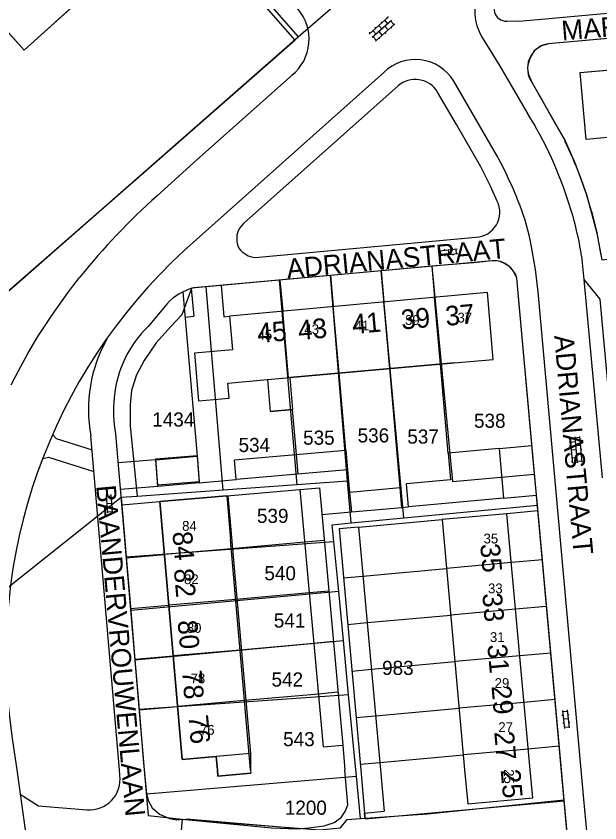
# Model space of a CAD drawing. Extents: x 148816 to 151297, y 399515 to 402500.
# Drawn here: x 150092.1 to 150166.4, y 401493.3 to 401596 of the extents above; entities that cross this region are included whole.
import ezdxf

# ---------------------------------------------------------------- set-up
doc = ezdxf.new("R2010")
doc.units = 0
for name, color, linetype in [('B01 Hoofdgebouw  [D] Norm', 7, 'Continuous'), ('B01 Hoofdgebouw  [T] Norm', 7, 'Continuous'), ('B01 hoofgebouw', 7, 'Continuous'), ('B02 Bijgebouw  [D] Norm', 7, 'Continuous'), ('B02 Bijgebouw  [T] Norm', 7, 'Continuous'), ('B07 Tussenmuur  [D] Norm', 7, 'Continuous'), ('G01 perceelsgrens', 7, 'Continuous'), ('G02 sectiegrens', 7, 'Continuous'), ('S02 Open verharding  Norm', 7, 'Continuous'), ('T03 Hek raster  [D] Norm', 7, 'Continuous'), ('T04 Haag heg  [D] Gem', 7, 'Continuous'), ('T04 Haag heg  [D] Norm', 7, 'Continuous'), ('V00 Kant verharding algemeen  [T] Norm', 7, 'Continuous'), ('V00 Kant verharding algemeen secundair  [T] Norm', 7, 'Continuous'), ('Z01 perceelnummer', 7, 'Continuous'), ('Z02 huisnummer', 7, 'Continuous'), ('Z02 Huisnummer  [Tekst] Norm', 7, 'Continuous'), ('Z06 straatnaam', 7, 'Continuous')]:
    doc.layers.add(name, color=color, linetype=linetype)

msp = doc.modelspace()

# ---------------------------------------------------------------- linework, layer by layer
at = {"layer": 'B01 Hoofdgebouw  [D] Norm'}
msp.add_line((150121.94, 401500), (150119.39, 401529.36), dxfattribs=at)
at = {"layer": 'B01 Hoofdgebouw  [T] Norm'}
for p, q in [((150086.3, 401599.22), (150093.15, 401591.66)), ((150093.15, 401591.66), (150100.72, 401598.51)), ((150163.91, 401588.79), (150203.21, 401592.33)), ((150164.68, 401580.29), (150163.91, 401588.79)), ((150168.78, 401580.66), (150164.68, 401580.29)), ((150152.12, 401560.77), (150119.29, 401557.78)), ((150152.87, 401552.28), (150152.12, 401560.77)), ((150119.29, 401557.78), (150119.68, 401553.49)), ((150119.68, 401553.49), (150114.8, 401553.08)), ((150114.8, 401553.08), (150115.34, 401547)), ((150147.89, 401551.84), (150126.95, 401549.96)), ((150147.89, 401551.84), (150152.87, 401552.28)), ((150119.08, 401549.26), (150124.1, 401549.7)), ((150119.24, 401547.35), (150119.08, 401549.26)), ((150124.1, 401549.7), (150124.45, 401545.65)), ((150126.95, 401549.96), (150127.31, 401545.9)), ((150115.34, 401547), (150119.24, 401547.35)), ((150127.31, 401545.9), (150124.45, 401545.65)), ((150124.45, 401545.65), (150127.16, 401545.89)), ((150118.93, 401534.9), (150110.42, 401534.16)), ((150118.93, 401534.9), (150119.39, 401529.36)), ((150110.42, 401534.16), (150113.27, 401501.34)), ((150154.6, 401532.63), (150146.35, 401531.88)), ((150146.35, 401531.88), (150149.22, 401500)), ((150157.57, 401500), (150154.6, 401532.63)), ((150113.27, 401501.34), (150117.59, 401501.71)), ((150117.59, 401501.71), (150117.74, 401500)), ((150117.74, 401500), (150117.8, 401499.23)), ((150121.94, 401500), (150121.98, 401499.59)), ((150149.22, 401500), (150149.61, 401495.7)), ((150157.89, 401496.44), (150157.57, 401500)), ((150117.8, 401499.23), (150121.98, 401499.59)), ((150149.61, 401495.7), (150157.89, 401496.44))]:
    msp.add_line(p, q, dxfattribs=at)
at = {"layer": 'B01 hoofgebouw'}
for points in [[(150082.32, 401605.58), (150090.55, 401612.87), (150097.51, 401605.01), (150096.02, 401603.68), (150100.72, 401598.51), (150093.15, 401591.66), (150086.3, 401599.22), (150084.47, 401597.56), (150081.46, 401600.89), (150084.18, 401603.35), (150082.32, 401605.58)], [(150174.12, 401577.18), (150169.14, 401576.73), (150168.78, 401580.66), (150164.68, 401580.29), (150163.91, 401588.79), (150203.21, 401592.33), (150203.69, 401587.08), (150209.88, 401587.58), (150211.51, 401569.48), (150206.53, 401569.03)], [(150147.89, 401551.84), (150152.87, 401552.28), (150152.12, 401560.77), (150119.29, 401557.78), (150119.68, 401553.49), (150114.8, 401553.08), (150115.34, 401547), (150119.24, 401547.35), (150119.08, 401549.26), (150124.1, 401549.7), (150124.45, 401545.65), (150127.31, 401545.9)], [(150124.1, 401549.7), (150147.89, 401551.84)], [(150126.95, 401549.96), (150127.31, 401545.9)], [(150109.9, 401539.62), (150115.17, 401540.04), (150115.43, 401536.67), (150110.17, 401536.26), (150109.9, 401539.62)], [(150117.73, 401500), (150117.59, 401501.71), (150113.27, 401501.34), (150110.42, 401534.16), (150118.93, 401534.9)], [(150118.93, 401534.9), (150119.08, 401534.92), (150121.94, 401502.08), (150117.59, 401501.71)], [(150157.57, 401500), (150154.6, 401532.63), (150146.35, 401531.88), (150149.22, 401500)], [(150121.94, 401502.08), (150121.97, 401500)], [(150121.98, 401499.59), (150117.8, 401499.23), (150117.73, 401500)], [(150121.97, 401500), (150121.98, 401499.59)], [(150149.22, 401500), (150149.61, 401495.7)], [(150149.61, 401495.7), (150157.89, 401496.44), (150157.57, 401500)]]:
    msp.add_lwpolyline(points, dxfattribs=at)
at = {"layer": 'B02 Bijgebouw  [D] Norm'}
for p, q in [((150153.61, 401540.92), (150154.18, 401534.59)), ((150128.25, 401535.71), (150130.74, 401535.92)), ((150130.74, 401535.92), (150133.69, 401503.16)), ((150128.25, 401535.71), (150131.2, 401502.94)), ((150135.71, 401530.92), (150133.22, 401530.7)), ((150135.71, 401530.92), (150138.49, 401500)), ((150133.22, 401530.7), (150135.98, 401500)), ((150131.2, 401502.94), (150133.69, 401503.16)), ((150135.98, 401500), (150136.48, 401494.52)), ((150138.49, 401500), (150138.96, 401494.74)), ((150136.48, 401494.52), (150138.96, 401494.74)), ((150136.54, 401493.8), (150136.48, 401494.52))]:
    msp.add_line(p, q, dxfattribs=at)
for points in [[(150119.92, 401539.47), (150134.1, 401540.7), (150134.31, 401538.21), (150120.14, 401536.98)], [(150141.01, 401535.92), (150134.57, 401535.34), (150134.8, 401532.85), (150141.23, 401533.43)]]:
    msp.add_lwpolyline(points, close=True, dxfattribs=at)
for points in [[(150153.61, 401540.92), (150147.11, 401540.33), (150147.41, 401536.93), (150141.81, 401536.42)], [(150154.18, 401534.59), (150142.08, 401533.5), (150141.81, 401536.42)]]:
    msp.add_lwpolyline(points, dxfattribs=at)
at = {"layer": 'B02 Bijgebouw  [T] Norm'}
msp.add_lwpolyline([(150109.88, 401539.5), (150115.14, 401539.96), (150115.43, 401536.57), (150110.17, 401536.11)], close=True, dxfattribs=at)
at = {"layer": 'B07 Tussenmuur  [D] Norm'}
for p, q in [((150139.68, 401551.11), (150138.93, 401559.6)), ((150139.68, 401551.11), (150138.93, 401559.6)), ((150146.13, 401551.68), (150145.38, 401560.17)), ((150146.13, 401551.68), (150145.38, 401560.17)), ((150133.24, 401550.54), (150132.49, 401559.04)), ((150133.24, 401550.54), (150132.49, 401559.04)), ((150126.8, 401549.94), (150126.05, 401558.47)), ((150126.8, 401549.94), (150126.05, 401558.47)), ((150128.01, 401537.66), (150127.79, 401540.15)), ((150128.01, 401537.66), (150127.79, 401540.15)), ((150131.34, 401529.22), (150128.85, 401529)), ((150131.34, 401529.22), (150128.85, 401529)), ((150119.52, 401528.16), (150111.01, 401527.42)), ((150119.52, 401528.16), (150111.01, 401527.42)), ((150155.17, 401526.4), (150146.92, 401525.65)), ((150155.17, 401526.4), (150146.92, 401525.65)), ((150133.78, 401524.47), (150136.27, 401524.69)), ((150133.78, 401524.47), (150136.27, 401524.69)), ((150131.92, 401522.78), (150129.43, 401522.56)), ((150131.92, 401522.78), (150129.43, 401522.56)), ((150120.08, 401521.71), (150111.57, 401520.97)), ((150120.08, 401521.71), (150111.57, 401520.97)), ((150155.71, 401520.47), (150147.46, 401519.72)), ((150155.71, 401520.47), (150147.46, 401519.72)), ((150134.31, 401518.53), (150136.8, 401518.76)), ((150134.31, 401518.53), (150136.8, 401518.76)), ((150132.5, 401516.34), (150130.01, 401516.11)), ((150132.5, 401516.34), (150130.01, 401516.11)), ((150120.64, 401515.27), (150112.12, 401514.53)), ((150120.64, 401515.27), (150112.12, 401514.53)), ((150156.24, 401514.54), (150147.99, 401513.79)), ((150156.24, 401514.54), (150147.99, 401513.79)), ((150134.85, 401512.6), (150137.34, 401512.83)), ((150134.85, 401512.6), (150137.34, 401512.83)), ((150133.08, 401509.9), (150130.59, 401509.67)), ((150133.08, 401509.9), (150130.59, 401509.67)), ((150121.2, 401508.83), (150112.69, 401508.09)), ((150121.2, 401508.83), (150112.69, 401508.09)), ((150156.78, 401508.6), (150148.53, 401507.85)), ((150156.78, 401508.6), (150148.53, 401507.85)), ((150135.38, 401506.67), (150137.87, 401506.89)), ((150135.38, 401506.67), (150137.87, 401506.89)), ((150157.32, 401502.67), (150149.07, 401501.92)), ((150157.32, 401502.67), (150149.07, 401501.92)), ((150135.92, 401500.74), (150138.4, 401500.96)), ((150135.92, 401500.74), (150138.4, 401500.96))]:
    msp.add_line(p, q, dxfattribs=at)
at = {"layer": 'G01 perceelsgrens'}
for points in [[(150094.27, 401631.85), (150128.02, 401593.36)], [(150170.35, 401593.38), (150159.88, 401592.45), (150158.87, 401592.17), (150158.07, 401591.56), (150157.51, 401590.57), (150157.28, 401589.73), (150157.23, 401589.31), (150157.33, 401588.56), (150157.83, 401587.47), (150158.95, 401585.49), (150160.62, 401582.52), (150162, 401580.08), (150163.27, 401577.23), (150164.74, 401573.27), (150166.05, 401568.35), (150166.69, 401564.95), (150168.7, 401565.18)], [(150158.12, 401537.67), (150155.86, 401562.6), (150155.49, 401563.41), (150154.83, 401564.16), (150154.13, 401564.58), (150153.57, 401564.77), (150152.73, 401564.83), (150150.36, 401564.58), (150145.06, 401564.13)], [(150145.06, 401564.13), (150138.61, 401563.55)], [(150145.06, 401564.13), (150147.66, 401536.71), (150158.12, 401537.67)], [(150132.13, 401562.96), (150125.59, 401562.36)], [(150138.61, 401563.55), (150132.13, 401562.96)], [(150134.32, 401536.77), (150132.13, 401562.96)], [(150141.49, 401532.1), (150138.61, 401563.55)], [(150125.59, 401562.36), (150116.29, 401561.51)], [(150125.59, 401562.36), (150127.85, 401536.3)], [(150114.45, 401561.3), (150113.21, 401557.94), (150111.8, 401556.45), (150109.94, 401554.39), (150108.43, 401552.15), (150107.42, 401550.32), (150106.78, 401548.33), (150106.64, 401546.48), (150106.61, 401543.82), (150107.53, 401534.82)], [(150116.29, 401561.51), (150114.47, 401561.34), (150114.45, 401561.3)], [(150118.47, 401535.61), (150116.29, 401561.51)], [(150158.48, 401533.71), (150158.12, 401537.67)], [(150127.85, 401536.3), (150118.47, 401535.61)], [(150134.32, 401536.77), (150127.85, 401536.3)], [(150134.77, 401531.46), (150134.32, 401536.77)], [(150118.47, 401535.61), (150107.53, 401534.82)], [(150105.47, 401534.68), (150079.19, 401513.75)], [(150107.53, 401534.82), (150105.47, 401534.68)], [(150105.47, 401534.68), (150106.11, 401527.12)], [(150141.49, 401532.1), (150158.48, 401533.71)], [(150161.53, 401500), (150158.48, 401533.71)], [(150134.77, 401531.46), (150141.49, 401532.1)], [(150132.57, 401529.1), (150132.36, 401531.23), (150134.77, 401531.46)], [(150106.11, 401527.12), (150132.57, 401529.1)], [(150133.18, 401522.71), (150132.57, 401529.1)], [(150106.11, 401527.12), (150106.7, 401520.31)], [(150133.18, 401522.71), (150106.7, 401520.31)], [(150133.78, 401516.48), (150133.18, 401522.71)], [(150106.7, 401520.31), (150107.23, 401514.01)], [(150107.23, 401514.01), (150133.78, 401516.48)], [(150134.44, 401509.56), (150133.78, 401516.48)], [(150107.23, 401514.01), (150107.77, 401507.72)], [(150134.44, 401509.56), (150107.77, 401507.72)], [(150135.36, 401500), (150134.44, 401509.56)], [(150107.77, 401507.72), (150108.34, 401500.85), (150108.42, 401500)], [(150108.42, 401500), (150108.69, 401496.96)], [(150135.43, 401499.23), (150135.36, 401500)], [(150161.88, 401496.21), (150161.53, 401500)], [(150108.69, 401496.96), (150135.43, 401499.23)], [(150135.95, 401493.82), (150135.43, 401499.23)], [(150108.69, 401496.96), (150108.95, 401496.05), (150109.42, 401495.17), (150110.36, 401494.37), (150111.62, 401493.81), (150112.56, 401493.67), (150113.25, 401493.74)], [(150135.95, 401493.82), (150144.48, 401494.41), (150161.88, 401496.21)], [(150163.36, 401479.9), (150161.88, 401496.21)], [(150113.25, 401493.74), (150130.73, 401492.37), (150133.43, 401492.65), (150134.24, 401493.7), (150135.95, 401493.82)], [(150113.25, 401493.74), (150113.1, 401491.84)]]:
    msp.add_lwpolyline(points, dxfattribs=at)
at = {"layer": 'G02 sectiegrens'}
for points in [[(150128.02, 401593.36), (150134.66, 401599.13)], [(150088.38, 401558.59), (150128.02, 401593.36)]]:
    msp.add_lwpolyline(points, dxfattribs=at)
at = {"layer": 'S02 Open verharding  Norm'}
for p, q in [((150139.52, 401595.89), (150137.06, 401593.69)), ((150139.44, 401595.01), (150139.04, 401595.46)), ((150139.41, 401595.79), (150139.31, 401595.9)), ((150139.92, 401595.44), (150137.46, 401593.24)), ((150137.92, 401594.46), (150137.82, 401594.57)), ((150140.32, 401594.99), (150137.86, 401592.8)), ((150138.69, 401594.34), (150138.29, 401594.79)), ((150138.66, 401595.12), (150138.56, 401595.23)), ((150139.46, 401594.23), (150139.06, 401594.68)), ((150140.21, 401594.89), (150139.81, 401595.34)), ((150139.84, 401594.56), (150139.94, 401594.45)), ((150137.17, 401593.79), (150137.07, 401593.9)), ((150137.55, 401594.12), (150137.95, 401593.68)), ((150138.72, 401593.56), (150138.32, 401594.01)), ((150139.09, 401593.9), (150139.19, 401593.78)), ((150137.97, 401592.9), (150137.57, 401593.34)), ((150138.35, 401593.23), (150138.44, 401593.12)), ((150145.99, 401566.1), (150148.28, 401566.34)), ((150146.05, 401565.5), (150148.34, 401565.74)), ((150146.2, 401565.52), (150146.14, 401566.12)), ((150146.62, 401566.32), (150146.63, 401566.17)), ((150147.13, 401566.22), (150147.19, 401565.62)), ((150147.61, 401566.42), (150147.63, 401566.27)), ((150147.69, 401565.68), (150147.71, 401565.53)), ((150148.19, 401565.73), (150148.13, 401566.32)), ((150146.7, 401565.57), (150146.71, 401565.42)), ((150162.64, 401542.21), (150162.49, 401542.19)), ((150162.63, 401542.36), (150162.93, 401539.07)), ((150163.23, 401542.41), (150163.53, 401539.12)), ((150163.84, 401542.32), (150163.24, 401542.26)), ((150163.83, 401542.47), (150164.12, 401539.18)), ((150162.73, 401541.21), (150162.58, 401541.2)), ((150163.29, 401541.76), (150162.69, 401541.71)), ((150163.93, 401541.32), (150163.33, 401541.27)), ((150163.88, 401541.82), (150164.03, 401541.83)), ((150162.83, 401540.22), (150162.68, 401540.2)), ((150163.38, 401540.77), (150162.78, 401540.71)), ((150164.02, 401540.32), (150163.42, 401540.27)), ((150163.98, 401540.82), (150164.12, 401540.84)), ((150162.92, 401539.22), (150162.77, 401539.21)), ((150162.87, 401539.72), (150163.47, 401539.77)), ((150164.11, 401539.33), (150163.51, 401539.27)), ((150164.07, 401539.83), (150164.21, 401539.84)), ((150103.56, 401535.02), (150103.73, 401532.73)), ((150103.58, 401534.87), (150104.17, 401534.92)), ((150104.16, 401535.07), (150104.33, 401532.77)), ((150103.61, 401534.38), (150103.46, 401534.36)), ((150104.25, 401533.92), (150103.65, 401533.88)), ((150104.36, 401534.43), (150104.21, 401534.42)), ((150103.69, 401533.38), (150103.54, 401533.37)), ((150103.72, 401532.88), (150104.32, 401532.92)), ((150104.43, 401533.43), (150104.29, 401533.42)), ((150161.69, 401507.59), (150161.92, 401505.3)), ((150161.71, 401507.44), (150162.3, 401507.5)), ((150162.29, 401507.65), (150162.52, 401505.36)), ((150161.76, 401506.95), (150161.61, 401506.93)), ((150162.4, 401506.51), (150161.81, 401506.45)), ((150162.5, 401507.02), (150162.35, 401507.01)), ((150161.86, 401505.95), (150161.71, 401505.94)), ((150161.91, 401505.45), (150162.5, 401505.51)), ((150162.6, 401506.03), (150162.45, 401506.01))]:
    msp.add_line(p, q, dxfattribs=at)
at = {"layer": 'T03 Hek raster  [D] Norm'}
for points in [[(150093.77, 401631.44), (150127.61, 401592.92)], [(150108.73, 401576.38), (150127.61, 401592.92)], [(150070.38, 401542.92), (150108.73, 401576.38)]]:
    msp.add_lwpolyline(points, dxfattribs=at)
at = {"layer": 'T04 Haag heg  [D] Gem'}
for p, q in [((150145.02, 401564.13), (150145.38, 401560.17)), ((150132.14, 401562.96), (150132.49, 401559.04)), ((150138.58, 401563.54), (150138.93, 401559.6)), ((150125.69, 401562.37), (150126.05, 401558.47)), ((150147.11, 401540.33), (150146.13, 401551.68)), ((150134.1, 401540.7), (150133.24, 401550.54)), ((150141.01, 401535.92), (150139.68, 401551.11)), ((150127.79, 401540.15), (150127.31, 401545.9)), ((150158.54, 401532.99), (150154.6, 401532.63)), ((150128.85, 401529), (150119.52, 401528.16)), ((150106.13, 401527), (150111.01, 401527.42)), ((150159.11, 401526.76), (150155.17, 401526.4)), ((150136.27, 401524.69), (150146.92, 401525.65)), ((150129.43, 401522.56), (150120.08, 401521.71)), ((150106.68, 401520.56), (150111.57, 401520.97)), ((150159.64, 401520.82), (150155.71, 401520.47)), ((150136.8, 401518.76), (150147.46, 401519.72)), ((150130.01, 401516.11), (150120.64, 401515.27)), ((150107.23, 401514.11), (150112.12, 401514.53)), ((150160.18, 401514.89), (150156.24, 401514.54)), ((150137.34, 401512.83), (150147.99, 401513.79)), ((150130.59, 401509.67), (150121.2, 401508.83)), ((150160.72, 401508.96), (150156.78, 401508.6)), ((150107.78, 401507.67), (150112.69, 401508.09)), ((150137.87, 401506.89), (150148.53, 401507.85)), ((150161.26, 401503.03), (150157.32, 401502.67)), ((150138.4, 401500.96), (150149.07, 401501.92)), ((150113.81, 401493.78), (150128.26, 401492.53))]:
    msp.add_line(p, q, dxfattribs=at)
at = {"layer": 'T04 Haag heg  [D] Norm'}
msp.add_line((150113.32, 401560.86), (150115.14, 401539.96), dxfattribs=at)
at = {"layer": 'V00 Kant verharding algemeen  [T] Norm'}
for p, q in [((150198.22, 401599.05), (150156.17, 401595.31)), ((150207.13, 401596.64), (150159.88, 401592.45)), ((150156.17, 401595.31), (150154.58, 401595.33)), ((150151.47, 401593.26), (150153.67, 401589.68)), ((150153.67, 401589.68), (150157.23, 401583.6)), ((150138.91, 401588.8), (150113.5, 401566.13)), ((150153.43, 401578.04), (150147.83, 401587.69)), ((150157.83, 401587.47), (150162, 401580.08)), ((150140.74, 401587.1), (150121.04, 401569.58)), ((150148.18, 401582.19), (150145.78, 401586.3)), ((150151.29, 401576.78), (150148.18, 401582.19)), ((150152.52, 401574.33), (150151.29, 401576.78)), ((150153.36, 401572.43), (150152.52, 401574.33)), ((150165.38, 401571.14), (150166.04, 401568.39)), ((150122.55, 401565.26), (150150.65, 401567.84)), ((150166.04, 401568.39), (150166.57, 401565.53)), ((150158.22, 401563.7), (150157.68, 401566.84)), ((150152.73, 401564.83), (150114.73, 401561.37)), ((150164.11, 401565.43), (150164.38, 401562.44)), ((150158.56, 401560.86), (150158.22, 401563.7)), ((150161.89, 401496.07), (150155.86, 401562.6)), ((150118.2, 401561.69), (150118.56, 401557.71)), ((150164.38, 401562.44), (150166.42, 401559.93)), ((150114.4, 401561.28), (150114.73, 401557.77)), ((150164.06, 401500), (150158.56, 401560.86)), ((150166.42, 401559.93), (150168.3, 401539.5)), ((150111.3, 401559.29), (150108.92, 401556.47)), ((150113.6, 401557.67), (150114.73, 401557.77)), ((150118.56, 401557.71), (150119.29, 401557.78)), ((150105.26, 401500), (150101.62, 401542.55)), ((150104.78, 401542.79), (150108.43, 401500)), ((150153.61, 401540.92), (150157.79, 401541.29)), ((150109.88, 401539.5), (150105.1, 401539.09)), ((150134.31, 401538.21), (150134.57, 401535.34)), ((150115.43, 401536.57), (150120.14, 401536.98)), ((150110.17, 401536.11), (150105.38, 401535.7)), ((150118.93, 401534.9), (150128.25, 401535.71)), ((150154.18, 401534.59), (150158.36, 401534.97)), ((150105.55, 401533.74), (150110.42, 401534.16)), ((150131.05, 401532.51), (150134.8, 401532.85)), ((150141.23, 401533.43), (150142.08, 401533.5)), ((150135.71, 401530.92), (150146.35, 401531.88)), ((150091.57, 401504.29), (150092.18, 401500)), ((150133.69, 401503.16), (150133.96, 401500)), ((150092.18, 401500), (150093.57, 401490.22)), ((150105.32, 401499.3), (150105.26, 401500)), ((150108.43, 401500), (150108.92, 401494.2)), ((150164.4, 401496.3), (150164.06, 401500)), ((150092.62, 401496.92), (150094.94, 401495.42)), ((150094.94, 401495.42), (150101.13, 401494.93)), ((150108.8, 401495.64), (150108.93, 401494.2)), ((150108.92, 401494.2), (150113.25, 401493.74))]:
    msp.add_line(p, q, dxfattribs=at)
for points in [[(150110.05, 401573.09), (150114.71, 401577.28), (150127.36, 401588.55), (150127.23, 401588.44)], [(150098.69, 401560.74), (150099.46, 401561.75), (150100.23, 401562.75)], [(150094.89, 401555.18), (150096.73, 401558), (150098.69, 401560.74)], [(150092.4, 401550.82), (150093.6, 401553.02), (150094.89, 401555.18)], [(150091.48, 401549.03), (150092.4, 401550.82)], [(150096.75, 401542.72), (150097.19, 401542.22), (150101.77, 401540.78)], [(150095.49, 401539.67), (150096.23, 401539.83), (150101.99, 401537.99)], [(150113.25, 401493.74), (150124.63, 401492.63), (150127.83, 401492.51), (150129.4, 401492.64), (150131.33, 401492.9), (150132.6, 401493.31), (150133.51, 401493.94), (150134.01, 401494.7), (150134.35, 401495.55), (150133.96, 401500)], [(150136.48, 401494.52), (150136.54, 401493.8), (150161.89, 401496.07)]]:
    msp.add_lwpolyline(points, dxfattribs=at)
for centre, radius, start, end in [((150156.46, 401596.48), 5.94, 131.189, 212.8221), ((150154.55, 401596.93), 1.6, 123.3173, 270.9221), ((150123.49, 401593.03), 5.92, 309.2065, 40.8698), ((150160.38, 401589.33), 3.16, 99.0359, 216.2154), ((150142.94, 401584.76), 5.7, 30.9142, 134.899), ((150142.92, 401584.57), 3.34, 31.1462, 130.8151), ((150114.98, 401557.21), 49.81, 17.1483, 31.9962), ((150113.07, 401556.47), 54.32, 15.6636, 25.7572), ((150103.86, 401551.53), 56.21, 21.1679, 28.1364), ((150167.05, 401509.1), 85.69, 131.6902, 141.2363), ((150150.55, 401570.99), 3.15, 271.7463, 27.1374), ((150132.59, 401562.49), 25.46, 9.8308, 21.5133), ((150120.62, 401558.57), 44.03, 8.9644, 17.6147), ((150122.84, 401567.63), 2.65, 132.6959, 206.832), ((150160.88, 401514.52), 70.06, 132.5536, 188.3949), ((150122.76, 401568.04), 2.79, 215.0788, 265.7104), ((150152.92, 401561.79), 3.05, 15.4921, 93.5712), ((150116.23, 401555.03), 6.52, 103.3028, 139.1637), ((150118.82, 401546.19), 14.27, 133.9173, 175.1163), ((150119.65, 401545.9), 18.33, 150.6214, 190.5142), ((150119.51, 401545.67), 15.01, 173.3885, 191.0914), ((150101.44, 401498.83), 3.91, 265.456, 6.9533)]:
    msp.add_arc(centre, radius, start, end, dxfattribs=at)
at = {"layer": 'V00 Kant verharding algemeen secundair  [T] Norm'}
for p, q in [((150164.38, 401562.44), (150166.71, 401537.19)), ((150162.39, 401490.54), (150161.89, 401496.07)), ((150164.91, 401490.66), (150164.4, 401496.3))]:
    msp.add_line(p, q, dxfattribs=at)

# ---------------------------------------------------------------- texts
at = {"layer": 'Z01 perceelnummer'}
for s, p in [('1434', (150109.44, 401543.72)), ('538', (150150.41, 401543.56)), ('535', (150128.65, 401541.41)), ('536', (150135.59, 401541.7)), ('537', (150141.92, 401541.55)), ('534', (150120.43, 401540.48)), ('539', (150122.77, 401531.45)), ('540', (150123.72, 401524.15)), ('541', (150124.92, 401518.13)), ('983', (150138.71, 401512.1)), ('542', (150124.63, 401510.62)), ('543', (150126.11, 401503.03)), ('1200', (150126.32, 401494.3))]:
    msp.add_text(s, height=1.8, dxfattribs=at).set_placement(p)
at = {"layer": 'Z02 huisnummer'}
for s, rotation, p in [('39', 5.2204, (150141.22, 401556.07)), ('37', 5.2204, (150146.87, 401556.53)), ('43', 5.2204, (150128.1, 401554.73)), ('41', 5.2204, (150134.97, 401555.49)), ('45', 5.2204, (150122.95, 401554.35)), ('84', 274.9921, (150112.01, 401530.28)), ('35', 275.2204, (150151.19, 401528.74)), ('82', 274.935, (150112.19, 401525.57)), ('33', 275.1633, (150151.46, 401522.45)), ('80', 274.935, (150112.67, 401518.99)), ('31', 275.1633, (150152.1, 401515.92)), ('78', 274.935, (150113.23, 401512.61)), ('29', 275.1633, (150152.63, 401510.66)), ('76', 274.9921, (150114.04, 401506.92)), ('27', 275.1633, (150152.98, 401504.84)), ('25', 275.1633, (150153.8, 401500))]:
    msp.add_text(s, height=2.5, rotation=rotation, dxfattribs=at).set_placement(p)
at = {"layer": 'Z02 Huisnummer  [Tekst] Norm'}
for s, p in [('39', (150141.63, 401556.66)), ('37', (150148.31, 401556.97)), ('43', (150128.81, 401555.49)), ('41', (150135.22, 401555.96)), ('45', (150122.85, 401554.79)), ('84', (150113.25, 401530.45)), ('35', (150151.63, 401528.84)), ('82', (150113.49, 401523.66)), ('33', (150152.2, 401522.49)), ('80', (150113.84, 401517.46)), ('31', (150152.44, 401516.29)), ('78', (150114.32, 401511.03)), ('29', (150153.04, 401510.44)), ('27', (150153.51, 401504.83)), ('76', (150115.52, 401504.48))]:
    msp.add_text(s, height=1.25, dxfattribs=at).set_placement(p)
msp.add_text('25', height=1.25, rotation=270.0228, dxfattribs=at).set_placement((150154.24, 401500.1))
at = {"layer": 'Z06 straatnaam'}
for s, rotation, p in [('MARIA THERESIASTRAAT', 4.6447, (150161.64, 401592.87)), ('ADRIANASTRAAT', 5.3915, (150126.66, 401562.56)), ('ADRIANASTRAAT', 275.1062, (150160.61, 401555.29)), ('BAANDERVROUWENLAAN', 275.1062, (150102.29, 401536.18))]:
    msp.add_text(s, height=2.5, rotation=rotation, dxfattribs=at).set_placement(p)

doc.saveas('drawing.dxf')
